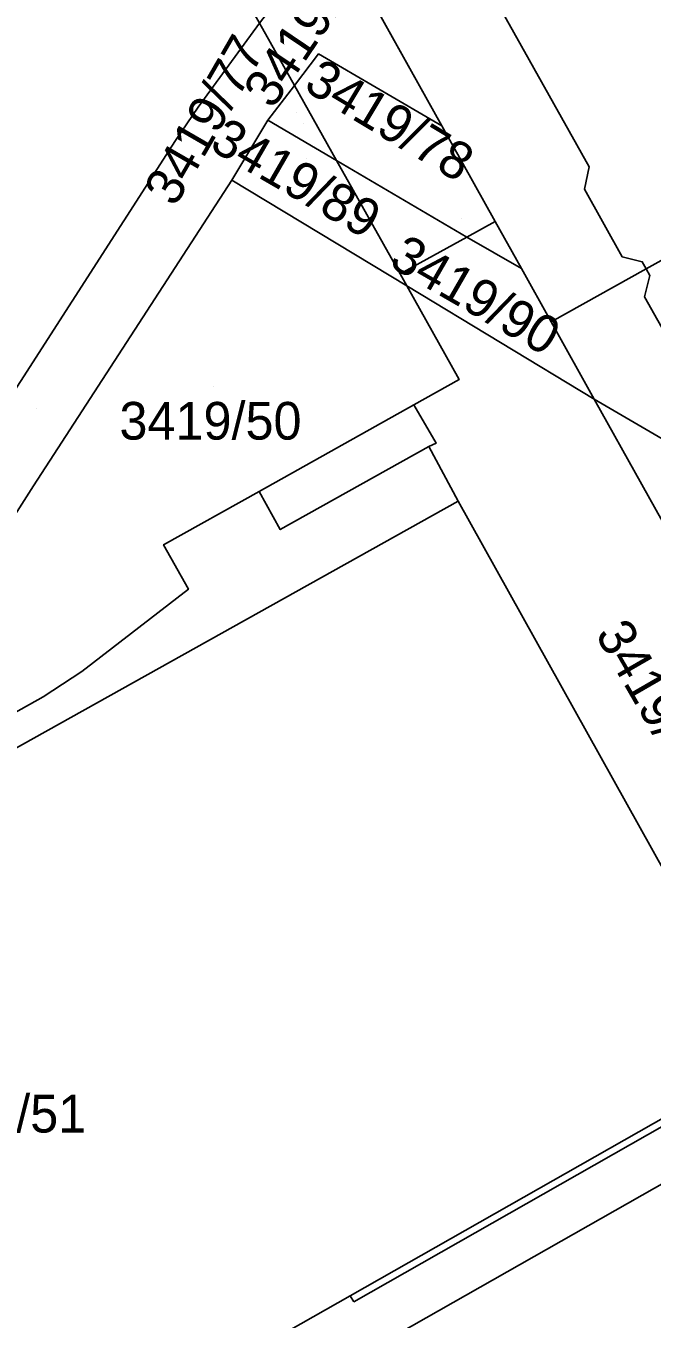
# Model space of a CAD drawing. Extents: x -262715 to -259381, y -1237238 to -1231182.
# Drawn here: x -261821.9 to -261788.7, y -1235962.8 to -1235894.2 of the extents above; entities that cross this region are included whole.
import ezdxf

# ---------------------------------------------------------------- set-up
doc = ezdxf.new("R2010")
doc.units = 0
for name, color, linetype in [('body_kn', 7, 'Continuous'), ('kladpar_druhypozemkov', 7, 'Continuous'), ('kladpar_hranice', 7, 'Continuous'), ('kladpar_parcelnecisla', 7, 'Continuous'), ('kladpar_plochy', 7, 'Continuous'), ('kladpar_sipky', 7, 'Continuous'), ('zappar_hrandruhpozemk', 7, 'Continuous')]:
    doc.layers.add(name, color=color, linetype=linetype)

msp = doc.modelspace()

# ---------------------------------------------------------------- linework, layer by layer
at = {"layer": 'body_kn'}
for p, q in [((-261806.41, -1235895.73), (-261806.41, -1235895.73)), ((-261807.69, -1235897.4), (-261807.69, -1235897.4)), ((-261812.8, -1235898.56), (-261812.8, -1235898.56)), ((-261809.11, -1235899.25), (-261809.11, -1235899.25)), ((-261809.11, -1235899.25), (-261809.11, -1235899.25)), ((-261799.86, -1235899.54), (-261799.86, -1235899.54)), ((-261799.86, -1235899.54), (-261799.86, -1235899.54)), ((-261814.01, -1235900.33), (-261814.01, -1235900.33)), ((-261805.45, -1235901.39), (-261805.45, -1235901.39)), ((-261805.45, -1235901.39), (-261805.45, -1235901.39)), ((-261792.05, -1235901.72), (-261792.05, -1235901.72)), ((-261811.02, -1235902.43), (-261811.02, -1235902.43)), ((-261811.02, -1235902.43), (-261811.02, -1235902.43)), ((-261792.3, -1235902.91), (-261792.3, -1235902.91)), ((-261797.03, -1235904.62), (-261797.03, -1235904.62)), ((-261798.53, -1235905.45), (-261798.53, -1235905.45)), ((-261798.53, -1235905.45), (-261798.53, -1235905.45)), ((-261790.3, -1235906.49), (-261790.3, -1235906.49)), ((-261789.23, -1235906.75), (-261789.23, -1235906.75)), ((-261802.08, -1235907.4), (-261802.08, -1235907.4)), ((-261802.08, -1235907.4), (-261802.08, -1235907.4)), ((-261795.64, -1235907.11), (-261795.64, -1235907.11)), ((-261795.64, -1235907.11), (-261795.64, -1235907.11)), ((-261789.02, -1235907.13), (-261789.02, -1235907.13)), ((-261789.02, -1235907.13), (-261789.02, -1235907.13)), ((-261788.83, -1235907.48), (-261788.83, -1235907.48)), ((-261801.72, -1235908.04), (-261801.72, -1235908.04)), ((-261789.1, -1235908.62), (-261789.1, -1235908.62)), ((-261794.06, -1235909.94), (-261794.06, -1235909.94)), ((-261794.06, -1235909.94), (-261794.06, -1235909.94)), ((-261798.94, -1235913), (-261798.94, -1235913)), ((-261801.36, -1235914.35), (-261801.36, -1235914.35)), ((-261791.77, -1235914.04), (-261791.77, -1235914.04)), ((-261791.77, -1235914.04), (-261791.77, -1235914.04)), ((-261800.17, -1235916.38), (-261800.17, -1235916.38)), ((-261800.55, -1235916.55), (-261800.55, -1235916.55)), ((-261821.55, -1235918.64), (-261821.55, -1235918.64)), ((-261809.57, -1235918.94), (-261809.57, -1235918.94)), ((-261809.57, -1235918.94), (-261809.57, -1235918.94)), ((-261799, -1235919.45), (-261799, -1235919.45)), ((-261808.44, -1235920.96), (-261808.44, -1235920.96)), ((-261814.64, -1235921.77), (-261814.64, -1235921.77)), ((-261813.32, -1235924.13), (-261813.32, -1235924.13)), ((-261818.97, -1235928.5), (-261818.97, -1235928.5)), ((-261821.02, -1235929.84), (-261821.02, -1235929.84)), ((-261804.74, -1235961.61), (-261804.74, -1235961.61)), ((-261804.74, -1235961.61), (-261804.74, -1235961.61)), ((-261804.53, -1235961.94), (-261804.53, -1235961.94))]:
    msp.add_line(p, q, dxfattribs=at)
at = {"layer": 'kladpar_druhypozemkov'}
for p, q in [((-261807.6, -1235898.85), (-261807.6, -1235898.85)), ((-261807.03, -1235901.3), (-261807.03, -1235901.3)), ((-261798.8, -1235904.47), (-261798.8, -1235904.47)), ((-261797.22, -1235908.14), (-261797.22, -1235908.14)), ((-261811.97, -1235913.39), (-261811.97, -1235913.39)), ((-261821.36, -1235914.52), (-261821.36, -1235914.52))]:
    msp.add_line(p, q, dxfattribs=at)
at = {"layer": 'kladpar_hranice'}
for p, q in [((-261805.7, -1235889.08), (-261799.86, -1235899.54)), ((-261809.54, -1235894.09), (-261807.69, -1235897.4)), ((-261807.69, -1235897.4), (-261809.54, -1235894.09)), ((-261807.69, -1235897.4), (-261809.11, -1235899.25)), ((-261807.69, -1235897.4), (-261805.45, -1235901.39)), ((-261805.45, -1235901.39), (-261807.69, -1235897.4)), ((-261809.11, -1235899.25), (-261811.02, -1235902.43)), ((-261809.11, -1235899.25), (-261805.45, -1235901.39)), ((-261791.77, -1235914.04), (-261801.72, -1235908.04)), ((-261801.72, -1235908.04), (-261791.77, -1235914.04)), ((-261791.77, -1235914.04), (-261794.06, -1235909.94))]:
    msp.add_line(p, q, dxfattribs=at)
for points in [[(-261798.75, -1235873.83), (-261791.21, -1235887.37), (-261782.85, -1235902.39), (-261782.29, -1235903.4), (-261789.02, -1235907.13), (-261794.06, -1235909.94), (-261795.64, -1235907.11), (-261797.03, -1235904.62), (-261799.86, -1235899.54), (-261805.7, -1235889.08), (-261808.69, -1235883.73), (-261811.5, -1235878.7), (-261806.49, -1235875.88), (-261799.72, -1235872.09), (-261798.75, -1235873.83)], [(-261809.54, -1235894.09), (-261812.8, -1235898.56), (-261814.01, -1235900.33), (-261835.8, -1235934.17)], [(-261835.8, -1235934.17), (-261814.01, -1235900.33), (-261812.8, -1235898.56), (-261809.54, -1235894.09)], [(-261807.69, -1235897.4), (-261806.41, -1235895.73), (-261799.86, -1235899.54)], [(-261799.86, -1235899.54), (-261806.41, -1235895.73), (-261807.69, -1235897.4)], [(-261805.45, -1235901.39), (-261809.11, -1235899.25), (-261807.69, -1235897.4)], [(-261801.72, -1235908.04), (-261811.02, -1235902.43), (-261809.11, -1235899.25)], [(-261799.86, -1235899.54), (-261797.03, -1235904.62), (-261795.64, -1235907.11)], [(-261795.64, -1235907.11), (-261798.53, -1235905.45), (-261805.45, -1235901.39)], [(-261805.45, -1235901.39), (-261802.08, -1235907.4), (-261801.72, -1235908.04)], [(-261805.45, -1235901.39), (-261798.53, -1235905.45), (-261795.64, -1235907.11)], [(-261801.72, -1235908.04), (-261802.08, -1235907.4), (-261805.45, -1235901.39)], [(-261811.02, -1235902.43), (-261821.55, -1235918.64), (-261832.05, -1235935.12)], [(-261832.05, -1235935.12), (-261821.55, -1235918.64), (-261811.02, -1235902.43), (-261801.72, -1235908.04)], [(-261794.06, -1235909.94), (-261789.02, -1235907.13), (-261782.29, -1235903.4), (-261774.28, -1235917.88), (-261769.05, -1235927.33)], [(-261795.64, -1235907.11), (-261794.06, -1235909.94), (-261791.77, -1235914.04)], [(-261801.72, -1235908.04), (-261798.94, -1235913), (-261801.36, -1235914.35), (-261800.17, -1235916.38), (-261800.55, -1235916.55), (-261808.44, -1235920.96), (-261809.57, -1235918.94), (-261814.64, -1235921.77), (-261813.32, -1235924.13), (-261818.97, -1235928.5), (-261821.02, -1235929.84), (-261825.88, -1235932.55), (-261828.12, -1235933.63)], [(-261791.77, -1235914.04), (-261779.13, -1235936.68), (-261774.55, -1235944.89), (-261782.03, -1235949.14), (-261782.2, -1235948.83), (-261782.52, -1235949.01), (-261799, -1235919.45), (-261800.55, -1235916.55), (-261800.17, -1235916.38), (-261801.36, -1235914.35), (-261798.94, -1235913), (-261801.72, -1235908.04)], [(-261791.77, -1235914.04), (-261783.29, -1235919), (-261769.05, -1235927.33)], [(-261769.05, -1235927.33), (-261766.19, -1235932.49), (-261772.92, -1235936.28), (-261773.89, -1235935.81), (-261774.77, -1235934.24), (-261779.13, -1235936.68), (-261791.77, -1235914.04)], [(-261769.05, -1235927.33), (-261783.29, -1235919), (-261791.77, -1235914.04)], [(-261832.05, -1235935.12), (-261828.12, -1235933.63), (-261825.88, -1235932.55), (-261821.02, -1235929.84), (-261818.97, -1235928.5), (-261813.32, -1235924.13), (-261814.64, -1235921.77), (-261809.57, -1235918.94), (-261808.44, -1235920.96), (-261800.55, -1235916.55), (-261799, -1235919.45), (-261782.52, -1235949.01), (-261804.74, -1235961.61), (-261836.05, -1235979.37), (-261838.75, -1235974.58)], [(-261836.05, -1235979.37), (-261804.74, -1235961.61), (-261782.52, -1235949.01), (-261782.2, -1235948.83), (-261782.03, -1235949.14), (-261774.55, -1235944.89), (-261773.26, -1235947.21), (-261771.68, -1235950.03), (-261769.93, -1235953.06), (-261766.45, -1235959.11), (-261769.59, -1235960.87), (-261799.32, -1235977.5)]]:
    msp.add_lwpolyline(points, dxfattribs=at)
at = {"layer": 'kladpar_plochy'}
for points in [[(-261798.75, -1235873.83), (-261791.21, -1235887.37), (-261782.85, -1235902.39), (-261782.29, -1235903.4), (-261789.02, -1235907.13), (-261794.06, -1235909.94), (-261795.64, -1235907.11), (-261797.03, -1235904.62), (-261799.86, -1235899.54), (-261805.7, -1235889.08), (-261808.69, -1235883.73), (-261811.5, -1235878.7), (-261806.49, -1235875.88), (-261799.72, -1235872.09)], [(-261854.41, -1235938.36), (-261853.71, -1235937.05), (-261852.33, -1235934.78), (-261852.02, -1235934.26), (-261850.44, -1235930.94), (-261847.05, -1235924.84), (-261844.06, -1235919.49), (-261840.8, -1235913.63), (-261837.43, -1235907.2), (-261833.75, -1235901.11), (-261829.74, -1235893.54), (-261825.92, -1235885.96), (-261816.92, -1235880.92), (-261816.81, -1235880.86), (-261813.78, -1235886.53), (-261809.54, -1235894.09), (-261812.8, -1235898.56), (-261814.01, -1235900.33), (-261835.8, -1235934.17), (-261836.05, -1235933.72), (-261851.98, -1235942.62), (-261854.16, -1235938.8)], [(-261805.7, -1235889.08), (-261799.86, -1235899.54), (-261806.41, -1235895.73), (-261807.69, -1235897.4), (-261809.54, -1235894.09)], [(-261835.8, -1235934.17), (-261814.01, -1235900.33), (-261812.8, -1235898.56), (-261809.54, -1235894.09), (-261807.69, -1235897.4), (-261809.11, -1235899.25), (-261811.02, -1235902.43), (-261821.55, -1235918.64), (-261832.05, -1235935.12), (-261834.74, -1235936.14)], [(-261805.45, -1235901.39), (-261807.69, -1235897.4), (-261806.41, -1235895.73), (-261799.86, -1235899.54), (-261797.03, -1235904.62), (-261795.64, -1235907.11), (-261798.53, -1235905.45)], [(-261805.45, -1235901.39), (-261809.11, -1235899.25), (-261807.69, -1235897.4)], [(-261809.11, -1235899.25), (-261805.45, -1235901.39), (-261802.08, -1235907.4), (-261801.72, -1235908.04), (-261811.02, -1235902.43)], [(-261805.45, -1235901.39), (-261798.53, -1235905.45), (-261795.64, -1235907.11), (-261794.06, -1235909.94), (-261791.77, -1235914.04), (-261801.72, -1235908.04), (-261802.08, -1235907.4)], [(-261828.12, -1235933.63), (-261832.05, -1235935.12), (-261821.55, -1235918.64), (-261811.02, -1235902.43), (-261801.72, -1235908.04), (-261798.94, -1235913), (-261801.36, -1235914.35), (-261800.17, -1235916.38), (-261800.55, -1235916.55), (-261808.44, -1235920.96), (-261809.57, -1235918.94), (-261814.64, -1235921.77), (-261813.32, -1235924.13), (-261818.97, -1235928.5), (-261821.02, -1235929.84), (-261825.88, -1235932.55)], [(-261794.06, -1235909.94), (-261789.02, -1235907.13), (-261782.29, -1235903.4), (-261774.28, -1235917.88), (-261769.05, -1235927.33), (-261783.29, -1235919), (-261791.77, -1235914.04)], [(-261791.77, -1235914.04), (-261779.13, -1235936.68), (-261774.55, -1235944.89), (-261782.03, -1235949.14), (-261782.2, -1235948.83), (-261782.52, -1235949.01), (-261799, -1235919.45), (-261800.55, -1235916.55), (-261800.17, -1235916.38), (-261801.36, -1235914.35), (-261798.94, -1235913), (-261801.72, -1235908.04)], [(-261791.77, -1235914.04), (-261783.29, -1235919), (-261769.05, -1235927.33), (-261766.19, -1235932.49), (-261772.92, -1235936.28), (-261773.89, -1235935.81), (-261774.77, -1235934.24), (-261779.13, -1235936.68)], [(-261838.75, -1235974.58), (-261841.41, -1235975.96), (-261842.98, -1235977.62), (-261843.64, -1235979.59), (-261842.71, -1235981.72), (-261850.48, -1235969.01), (-261852.07, -1235966.41), (-261849.26, -1235962), (-261847.43, -1235959.13), (-261834.74, -1235939.39), (-261832.05, -1235935.12), (-261828.12, -1235933.63), (-261825.88, -1235932.55), (-261821.02, -1235929.84), (-261818.97, -1235928.5), (-261813.32, -1235924.13), (-261814.64, -1235921.77), (-261809.57, -1235918.94), (-261808.44, -1235920.96), (-261800.55, -1235916.55), (-261799, -1235919.45), (-261782.52, -1235949.01), (-261804.74, -1235961.61), (-261836.05, -1235979.37)]]:
    msp.add_lwpolyline(points, close=True, dxfattribs=at)
msp.add_lwpolyline([(-261836.05, -1235979.37), (-261804.74, -1235961.61), (-261782.52, -1235949.01), (-261782.2, -1235948.83), (-261782.03, -1235949.14), (-261774.55, -1235944.89), (-261773.26, -1235947.21), (-261771.68, -1235950.03), (-261769.93, -1235953.06), (-261766.45, -1235959.11), (-261769.59, -1235960.87), (-261799.32, -1235977.5)], dxfattribs=at)
at = {"layer": 'kladpar_sipky'}
msp.add_line((-261807.19, -1235899.43), (-261807.19, -1235899.43), dxfattribs=at)
at = {"layer": 'zappar_hrandruhpozemk'}
for p, q in [((-261800.95, -1235885.81), (-261792.05, -1235901.72)), ((-261798.53, -1235905.45), (-261797.03, -1235904.62)), ((-261802.08, -1235907.4), (-261798.53, -1235905.45)), ((-261789.1, -1235908.62), (-261783.29, -1235919)), ((-261809.57, -1235918.94), (-261801.36, -1235914.35)), ((-261834.74, -1235939.39), (-261799, -1235919.45)), ((-261804.02, -1235964.66), (-261773.26, -1235947.21)), ((-261804.53, -1235961.94), (-261782.03, -1235949.14)), ((-261804.74, -1235961.61), (-261804.53, -1235961.94))]:
    msp.add_line(p, q, dxfattribs=at)
for points in [[(-261792.05, -1235901.72), (-261792.3, -1235902.91), (-261790.3, -1235906.49), (-261789.23, -1235906.75), (-261789.02, -1235907.13)], [(-261789.02, -1235907.13), (-261788.83, -1235907.48), (-261789.1, -1235908.62)]]:
    msp.add_lwpolyline(points, dxfattribs=at)

# ---------------------------------------------------------------- texts
at = {"layer": 'kladpar_parcelnecisla'}
for s, rotation, p in [('3419/82', 56, (-261808.851, -1235898.716)), ('3419/77', 60, (-261814.034, -1235903.905)), ('3419/78', 329, (-261807.274, -1235897.602)), ('3419/89', 330, (-261812.274, -1235900.753)), ('3419/90', 330, (-261802.744, -1235906.953)), ('3419/52', 300, (-261791.754, -1235926.511))]:
    msp.add_text(s, height=2, rotation=rotation, dxfattribs=at).set_placement(p)
for s, p in [('3419/50', (-261816.98, -1235916.19)), ('3419/51', (-261828.41, -1235952.95))]:
    msp.add_text(s, height=2, dxfattribs=at).set_placement(p)

doc.saveas('drawing.dxf')
